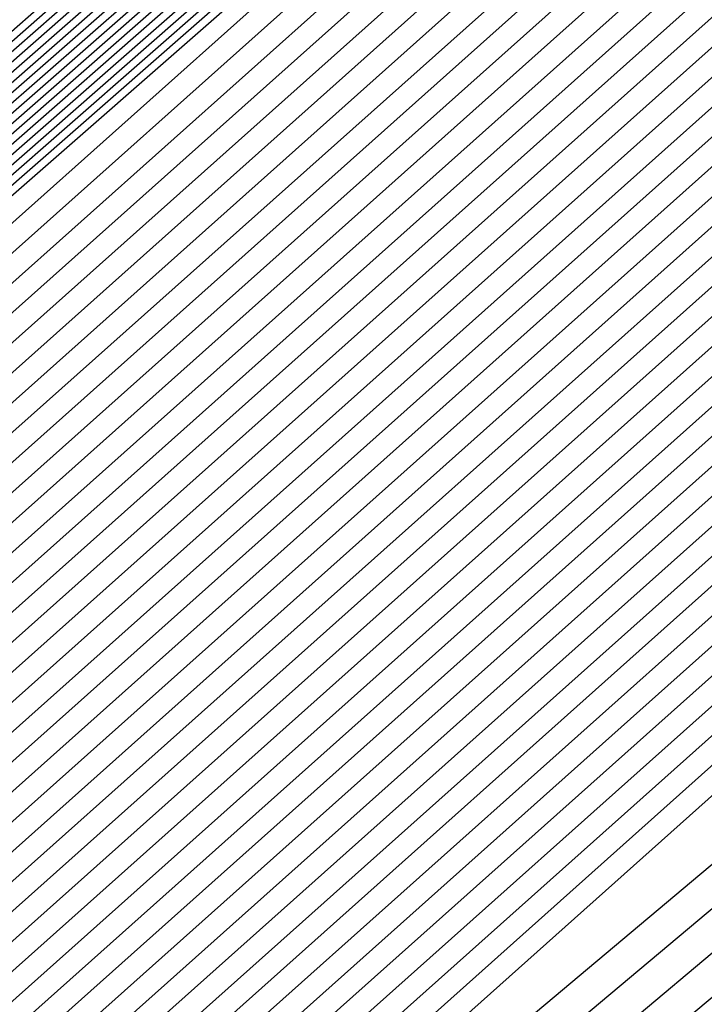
# Model space of a CAD drawing. Extents: x 3249832 to 3255657, y 13789405 to 13793316.
# Tile 960 of 1056: x 3253212.1219 to 3253212.1871, y 13791260.6289 to 13791260.7227. Entities that reach past the tile are written whole.
import ezdxf

# ---------------------------------------------------------------- set-up
doc = ezdxf.new("R2010")
doc.units = 0
doc.header["$LTSCALE"] = 100
doc.header["$MEASUREMENT"] = 0
for name, color, linetype in [('GRATIO_03231_CON', 1, 'CONTINUOUS'), ('GRATIO_0323_ICON', 1, 'CONTINUOUS'), ('TARGETS_EAST', 7, 'CONTINUOUS')]:
    doc.layers.add(name, color=color, linetype=linetype)

# ---------------------------------------------------------------- blocks, each defined once
blk = doc.blocks.new('Gratio_032316_contours')
at = {"layer": 'GRATIO_03231_CON', "color": 5, "linetype": 'Continuous', "flags": 128}
for points in [[(3253281.703867, 13791320.491041), (3253268.027588, 13791308.528072), (3253256.374954, 13791298.389654), (3253249.83265, 13791292.758707), (3253247.392273, 13791290.718163), (3253247.021649, 13791290.45095), (3253246.63032, 13791290.107823), (3253243.894709, 13791287.710827), (3253236.432955, 13791281.249833), (3253223.440304, 13791270.067378), (3253210.420408, 13791258.916665), (3253204.454031, 13791253.903573), (3253204.45403, 13791253.90357), (3253210.265496, 13791259.094286), (3253223.15342, 13791270.396274), (3253236.059978, 13791281.677323), (3253243.494674, 13791288.169109), (3253246.236293, 13791290.558915), (3253246.630942, 13791290.897916), (3253246.976878, 13791291.192818), (3253249.380962, 13791293.27243), (3253255.902209, 13791298.921086), (3253267.57241, 13791309.028745), (3253281.314456, 13791320.907856)], [(3253281.514374, 13791320.328701), (3253267.912464, 13791308.430798), (3253256.323186, 13791298.34753), (3253249.816433, 13791292.747232), (3253247.389307, 13791290.7178), (3253247.020703, 13791290.452026), (3253246.63065, 13791290.109934), (3253243.90369, 13791287.720489), (3253236.465497, 13791281.279891), (3253223.513867, 13791270.132741), (3253210.535079, 13791259.017233), (3253204.587539, 13791254.019969), (3253204.587538, 13791254.019968), (3253210.380657, 13791259.194295), (3253223.22789, 13791270.460601), (3253236.093697, 13791281.706031), (3253243.504926, 13791288.177315), (3253246.237927, 13791290.559532), (3253246.631434, 13791290.897348), (3253246.975681, 13791291.190435), (3253249.366914, 13791293.25849), (3253255.852885, 13791298.876217), (3253267.459724, 13791308.928789), (3253281.127076, 13791320.743256)], [(3253281.324881, 13791320.166363), (3253267.797344, 13791308.333522), (3253256.271417, 13791298.305406), (3253249.800217, 13791292.735756), (3253247.38634, 13791290.717438), (3253247.019758, 13791290.453103), (3253246.630979, 13791290.112045), (3253243.912671, 13791287.73015), (3253236.498039, 13791281.309949), (3253223.587429, 13791270.198103), (3253210.64975, 13791259.117804), (3253204.721046, 13791254.136365), (3253204.721046, 13791254.136365), (3253210.495817, 13791259.294303), (3253223.302356, 13791270.524924), (3253236.127417, 13791281.734739), (3253243.515178, 13791288.185521), (3253246.239562, 13791290.56015), (3253246.631926, 13791290.896781), (3253246.974483, 13791291.188052), (3253249.352866, 13791293.24455), (3253255.803561, 13791298.831348), (3253267.347038, 13791308.828835), (3253280.939697, 13791320.578654)], [(3253281.135387, 13791320.004024), (3253267.68222, 13791308.236247), (3253256.219649, 13791298.263283), (3253249.784, 13791292.72428), (3253247.383374, 13791290.717076), (3253247.018812, 13791290.454179), (3253246.631309, 13791290.114156), (3253243.921652, 13791287.739811), (3253236.530581, 13791281.340006), (3253223.660992, 13791270.263468), (3253210.76442, 13791259.218373), (3253204.854554, 13791254.25276), (3253204.854554, 13791254.252763), (3253210.610976, 13791259.394313), (3253223.376826, 13791270.589251), (3253236.161137, 13791281.763447), (3253243.52543, 13791288.193726), (3253246.241196, 13791290.560768), (3253246.632418, 13791290.896213), (3253246.973286, 13791291.185668), (3253249.338818, 13791293.230609), (3253255.754237, 13791298.786479), (3253267.234354, 13791308.728879), (3253280.752313, 13791320.414054)], [(3253267.451973, 13791308.041697), (3253256.116111, 13791298.179035), (3253249.751567, 13791292.701328), (3253247.377441, 13791290.716351), (3253247.016922, 13791290.456332), (3253246.631968, 13791290.118378), (3253243.939615, 13791287.759133), (3253236.595665, 13791281.400121), (3253223.808119, 13791270.394196), (3253210.993761, 13791259.419512), (3253205.121569, 13791254.485556), (3253205.12157, 13791254.485556), (3253210.841294, 13791259.59433), (3253223.525766, 13791270.717901), (3253236.228576, 13791281.820863), (3253243.545933, 13791288.210138), (3253246.244464, 13791290.562004), (3253246.633402, 13791290.895078), (3253246.970892, 13791291.180901), (3253249.310721, 13791293.202729), (3253255.655588, 13791298.696741), (3253267.008982, 13791308.528971)], [(3253267.336849, 13791307.944423), (3253256.064342, 13791298.136912), (3253249.73535, 13791292.689852), (3253247.374474, 13791290.715989), (3253247.015976, 13791290.457408), (3253246.632298, 13791290.120489), (3253243.948596, 13791287.768794), (3253236.628207, 13791281.430179), (3253223.881683, 13791270.459559), (3253211.108432, 13791259.520081), (3253205.255077, 13791254.601952), (3253205.255078, 13791254.601953), (3253210.956454, 13791259.694338), (3253223.600232, 13791270.782228), (3253236.262295, 13791281.84957), (3253243.556185, 13791288.218343), (3253246.246098, 13791290.562622), (3253246.633894, 13791290.89451), (3253246.969694, 13791291.178518), (3253249.296673, 13791293.188789), (3253255.606265, 13791298.651872), (3253266.896298, 13791308.429015)], [(3253267.221725, 13791307.847149), (3253256.012575, 13791298.094788), (3253249.719134, 13791292.678376), (3253247.371507, 13791290.715627), (3253247.015031, 13791290.458484), (3253246.632628, 13791290.1226), (3253243.957577, 13791287.778456), (3253236.66075, 13791281.460237), (3253223.955246, 13791270.524922), (3253211.223103, 13791259.62065), (3253205.388584, 13791254.718352), (3253205.388586, 13791254.718351), (3253211.071615, 13791259.794345), (3253223.674701, 13791270.846551), (3253236.296016, 13791281.878279), (3253243.566437, 13791288.226549), (3253246.247732, 13791290.56324), (3253246.634385, 13791290.893942), (3253246.968497, 13791291.176134), (3253249.282624, 13791293.174848), (3253255.55694, 13791298.607003), (3253266.783612, 13791308.329061)], [(3253267.106605, 13791307.749872), (3253255.960806, 13791298.052664), (3253249.702917, 13791292.6669), (3253247.368541, 13791290.715265), (3253247.014086, 13791290.459561), (3253246.632957, 13791290.124712), (3253243.966559, 13791287.788117), (3253236.693292, 13791281.490295), (3253224.02881, 13791270.590287), (3253211.337773, 13791259.72122), (3253205.522092, 13791254.834748), (3253205.522094, 13791254.834746), (3253211.186774, 13791259.894355), (3253223.749171, 13791270.910878), (3253236.329735, 13791281.906987), (3253243.576689, 13791288.234755), (3253246.249366, 13791290.563858), (3253246.634877, 13791290.893375), (3253246.9673, 13791291.173751), (3253249.268576, 13791293.160908), (3253255.507616, 13791298.562134), (3253266.670926, 13791308.229105)], [(3253266.876357, 13791307.555324), (3253255.857268, 13791297.968417), (3253249.670483, 13791292.643948), (3253247.362608, 13791290.71454), (3253247.012195, 13791290.461714), (3253246.633616, 13791290.128934), (3253243.984521, 13791287.807439), (3253236.758376, 13791281.55041), (3253224.175936, 13791270.721014), (3253211.567115, 13791259.922358), (3253205.789111, 13791255.067539), (3253205.78911, 13791255.067541), (3253211.417093, 13791260.094372), (3253223.898111, 13791271.039528), (3253236.397174, 13791281.964402), (3253243.597192, 13791288.251166), (3253246.252634, 13791290.565094), (3253246.635861, 13791290.892239), (3253246.964905, 13791291.168984), (3253249.240479, 13791293.133027), (3253255.408968, 13791298.472396), (3253266.445556, 13791308.029197)], [(3253266.761233, 13791307.458048), (3253255.8055, 13791297.926293), (3253249.654267, 13791292.632473), (3253247.359641, 13791290.714178), (3253247.011249, 13791290.46279), (3253246.633946, 13791290.131045), (3253243.993502, 13791287.8171), (3253236.790918, 13791281.580467), (3253224.2495, 13791270.786377), (3253211.681785, 13791260.022928), (3253205.922618, 13791255.183939), (3253205.922618, 13791255.183939), (3253211.532252, 13791260.19438), (3253223.972577, 13791271.103855), (3253236.430893, 13791281.993111), (3253243.607444, 13791288.259371), (3253246.254268, 13791290.565712), (3253246.636353, 13791290.891671), (3253246.963708, 13791291.166601), (3253249.226431, 13791293.119087), (3253255.359643, 13791298.427527), (3253266.33287, 13791307.929241)], [(3253266.64611, 13791307.360774), (3253255.753731, 13791297.884169), (3253249.63805, 13791292.620997), (3253247.356675, 13791290.713816), (3253247.010304, 13791290.463866), (3253246.634276, 13791290.133156), (3253244.002484, 13791287.826761), (3253236.82346, 13791281.610525), (3253224.323063, 13791270.85174), (3253211.796456, 13791260.123497), (3253206.056126, 13791255.300335), (3253206.056126, 13791255.300335), (3253211.647411, 13791260.294389), (3253224.047047, 13791271.168178), (3253236.464614, 13791282.021819), (3253243.617696, 13791288.267577), (3253246.255902, 13791290.566329), (3253246.636845, 13791290.891104), (3253246.962511, 13791291.164217), (3253249.212383, 13791293.105147), (3253255.310319, 13791298.382658), (3253266.220186, 13791307.829287)], [(3253266.530986, 13791307.263499), (3253255.701962, 13791297.842046), (3253249.621834, 13791292.609521), (3253247.353708, 13791290.713453), (3253247.009359, 13791290.464943), (3253246.634605, 13791290.135267), (3253244.011465, 13791287.836423), (3253236.856002, 13791281.640583), (3253224.396627, 13791270.917105), (3253211.911126, 13791260.224066), (3253206.189634, 13791255.416731), (3253206.189634, 13791255.416732), (3253211.762573, 13791260.394397), (3253224.121517, 13791271.232505), (3253236.498333, 13791282.050527), (3253243.627948, 13791288.275783), (3253246.257536, 13791290.566947), (3253246.637337, 13791290.890536), (3253246.961314, 13791291.161834), (3253249.198335, 13791293.091206), (3253255.260994, 13791298.337789), (3253266.1075, 13791307.729333)], [(3253266.300742, 13791307.068949), (3253255.598426, 13791297.757798), (3253249.5894, 13791292.586569), (3253247.347775, 13791290.712729), (3253247.007468, 13791290.467095), (3253246.635265, 13791290.139489), (3253244.029427, 13791287.855745), (3253236.921086, 13791281.700698), (3253224.543752, 13791271.047831), (3253212.140468, 13791260.425205), (3253206.456649, 13791255.649527), (3253206.45665, 13791255.649527), (3253211.992891, 13791260.594414), (3253224.270456, 13791271.361155), (3253236.565772, 13791282.107943), (3253243.648451, 13791288.292194), (3253246.260804, 13791290.568183), (3253246.638321, 13791290.889401), (3253246.958919, 13791291.157067), (3253249.170238, 13791293.063326), (3253255.162346, 13791298.248051), (3253265.88213, 13791307.529423)], [(3253266.185618, 13791306.971675), (3253255.546657, 13791297.715675), (3253249.573183, 13791292.575093), (3253247.344808, 13791290.712367), (3253247.006522, 13791290.468172), (3253246.635594, 13791290.141601), (3253244.038409, 13791287.865406), (3253236.953628, 13791281.730756), (3253224.617315, 13791271.113195), (3253212.255138, 13791260.525774), (3253206.590156, 13791255.765923), (3253206.590158, 13791255.765923), (3253212.10805, 13791260.694424), (3253224.344922, 13791271.425478), (3253236.599492, 13791282.136651), (3253243.658703, 13791288.3004), (3253246.262438, 13791290.568801), (3253246.638812, 13791290.888833), (3253246.957722, 13791291.154684), (3253249.15619, 13791293.049385), (3253255.113022, 13791298.203182), (3253265.769445, 13791307.429467)], [(3253266.070494, 13791306.874399), (3253255.494888, 13791297.673551), (3253249.556967, 13791292.563617), (3253247.341842, 13791290.712004), (3253247.005577, 13791290.469248), (3253246.635924, 13791290.143712), (3253244.04739, 13791287.875067), (3253236.98617, 13791281.760814), (3253224.690879, 13791271.178558), (3253212.369809, 13791260.626345), (3253206.723664, 13791255.882318), (3253206.723666, 13791255.88232), (3253212.22321, 13791260.794431), (3253224.419392, 13791271.489805), (3253236.633212, 13791282.165358), (3253243.668955, 13791288.308605), (3253246.264072, 13791290.569419), (3253246.639304, 13791290.888265), (3253246.956524, 13791291.1523), (3253249.142141, 13791293.035445), (3253255.063697, 13791298.158313), (3253265.656759, 13791307.329513)], [(3253265.955372, 13791306.777124), (3253255.44312, 13791297.631427), (3253249.54075, 13791292.552141), (3253247.338875, 13791290.711642), (3253247.004632, 13791290.470325), (3253246.636254, 13791290.145823), (3253244.056371, 13791287.884728), (3253237.018712, 13791281.790872), (3253224.764442, 13791271.243923), (3253212.48448, 13791260.726913), (3253206.857172, 13791255.998718), (3253206.857174, 13791255.998718), (3253212.338369, 13791260.894441), (3253224.493862, 13791271.554128), (3253236.666931, 13791282.194066), (3253243.679207, 13791288.316811), (3253246.265706, 13791290.570037), (3253246.639796, 13791290.887697), (3253246.955327, 13791291.149917), (3253249.128093, 13791293.021505), (3253255.014373, 13791298.113444), (3253265.544075, 13791307.229559)], [(3253265.725125, 13791306.582574), (3253255.339583, 13791297.54718), (3253249.508317, 13791292.52919), (3253247.332942, 13791290.710918), (3253247.002741, 13791290.472477), (3253246.636913, 13791290.150045), (3253244.074334, 13791287.904051), (3253237.083796, 13791281.850986), (3253224.911569, 13791271.374649), (3253212.713817, 13791260.928053), (3253207.124191, 13791256.23151), (3253207.12419, 13791256.231511), (3253212.568689, 13791261.094458), (3253224.642801, 13791271.682782), (3253236.73437, 13791282.251483), (3253243.69971, 13791288.333222), (3253246.268975, 13791290.571273), (3253246.64078, 13791290.886562), (3253246.952933, 13791291.14515), (3253249.099997, 13791292.993624), (3253254.915725, 13791298.023706), (3253265.318703, 13791307.029649)], [(3253265.610003, 13791306.4853), (3253255.287814, 13791297.505056), (3253249.4921, 13791292.517714), (3253247.329976, 13791290.710555), (3253247.001795, 13791290.473554), (3253246.637243, 13791290.152156), (3253244.083315, 13791287.913712), (3253237.116338, 13791281.881044), (3253224.985132, 13791271.440014), (3253212.828488, 13791261.028621), (3253207.257698, 13791256.34791), (3253207.257698, 13791256.347908), (3253212.683849, 13791261.194466), (3253224.717267, 13791271.747105), (3253236.76809, 13791282.28019), (3253243.709962, 13791288.341428), (3253246.270609, 13791290.571891), (3253246.641272, 13791290.885994), (3253246.951735, 13791291.142767), (3253249.085948, 13791292.979684), (3253254.8664, 13791297.978837), (3253265.206019, 13791306.929695)], [(3253265.494879, 13791306.388026), (3253255.236046, 13791297.462932), (3253249.475884, 13791292.506238), (3253247.327009, 13791290.710193), (3253247.00085, 13791290.47463), (3253246.637572, 13791290.154267), (3253244.092296, 13791287.923373), (3253237.14888, 13791281.911102), (3253225.058696, 13791271.505377), (3253212.943158, 13791261.12919), (3253207.391206, 13791256.464306), (3253207.391205, 13791256.464306), (3253212.799008, 13791261.294475), (3253224.791737, 13791271.811432), (3253236.80181, 13791282.308898), (3253243.720214, 13791288.349633), (3253246.272243, 13791290.572509), (3253246.641764, 13791290.885427), (3253246.950538, 13791291.140383), (3253249.0719, 13791292.965744), (3253254.817076, 13791297.933968), (3253265.093333, 13791306.829739)], [(3253265.379755, 13791306.290749), (3253255.184277, 13791297.420809), (3253249.459667, 13791292.494762), (3253247.324043, 13791290.709831), (3253246.999905, 13791290.475706), (3253246.637902, 13791290.156378), (3253244.101277, 13791287.933034), (3253237.181422, 13791281.94116), (3253225.132259, 13791271.570741), (3253213.057829, 13791261.229761), (3253207.524713, 13791256.580702), (3253207.524713, 13791256.580701), (3253212.914167, 13791261.394483), (3253224.866207, 13791271.875755), (3253236.83553, 13791282.337607), (3253243.730466, 13791288.357839), (3253246.273877, 13791290.573126), (3253246.642256, 13791290.884859), (3253246.949341, 13791291.138), (3253249.057852, 13791292.951803), (3253254.767752, 13791297.889098), (3253264.980647, 13791306.729784)], [(3253265.149509, 13791306.096201), (3253255.08074, 13791297.336561), (3253249.427234, 13791292.47181), (3253247.31811, 13791290.709106), (3253246.998014, 13791290.477859), (3253246.638561, 13791290.160601), (3253244.11924, 13791287.952356), (3253237.246506, 13791282.001275), (3253225.279384, 13791271.701467), (3253213.28717, 13791261.430898), (3253207.791729, 13791256.813497), (3253207.791729, 13791256.813496), (3253213.144488, 13791261.5945), (3253225.015147, 13791272.004405), (3253236.902969, 13791282.395022), (3253243.750969, 13791288.37425), (3253246.277145, 13791290.574362), (3253246.643239, 13791290.883724), (3253246.946946, 13791291.133233), (3253249.029755, 13791292.923923), (3253254.669103, 13791297.799361), (3253264.755277, 13791306.529875)], [(3253265.034385, 13791305.998925), (3253255.028971, 13791297.294438), (3253249.411017, 13791292.460334), (3253247.315143, 13791290.708744), (3253246.997068, 13791290.478935), (3253246.638891, 13791290.162712), (3253244.128221, 13791287.962018), (3253237.279049, 13791282.031333), (3253225.352948, 13791271.766832), (3253213.401841, 13791261.531469), (3253207.925236, 13791256.929893), (3253207.925237, 13791256.929894), (3253213.259647, 13791261.694508), (3253225.089613, 13791272.068732), (3253236.936688, 13791282.42373), (3253243.761221, 13791288.382456), (3253246.278779, 13791290.57498), (3253246.643731, 13791290.883156), (3253246.945749, 13791291.130849), (3253249.015707, 13791292.909983), (3253254.619779, 13791297.754491), (3253264.642591, 13791306.42992)], [(3253264.919264, 13791305.901651), (3253254.977202, 13791297.252314), (3253249.3948, 13791292.448858), (3253247.312176, 13791290.708382), (3253246.996123, 13791290.480012), (3253246.639221, 13791290.164823), (3253244.137203, 13791287.971679), (3253237.311591, 13791282.06139), (3253225.426511, 13791271.832195), (3253213.516511, 13791261.632038), (3253208.058744, 13791257.046289), (3253208.058745, 13791257.04629), (3253213.374806, 13791261.794518), (3253225.164083, 13791272.133057), (3253236.970408, 13791282.452439), (3253243.771473, 13791288.390661), (3253246.280413, 13791290.575598), (3253246.644223, 13791290.882588), (3253246.944552, 13791291.128466), (3253249.001658, 13791292.896042), (3253254.570455, 13791297.709622), (3253264.529907, 13791306.329965)], [(3253264.80414, 13791305.804376), (3253254.925434, 13791297.21019), (3253249.378584, 13791292.437382), (3253247.30921, 13791290.70802), (3253246.995178, 13791290.481088), (3253246.63955, 13791290.166934), (3253244.146184, 13791287.98134), (3253237.344133, 13791282.091448), (3253225.500075, 13791271.89756), (3253213.631182, 13791261.732606), (3253208.192251, 13791257.162689), (3253208.192253, 13791257.162687), (3253213.489966, 13791261.894525), (3253225.238552, 13791272.197382), (3253237.004128, 13791282.481146), (3253243.781725, 13791288.398867), (3253246.282047, 13791290.576216), (3253246.644715, 13791290.88202), (3253246.943355, 13791291.126083), (3253248.98761, 13791292.882102), (3253254.521131, 13791297.664754), (3253264.417221, 13791306.230011)], [(3253264.573894, 13791305.609826), (3253254.821897, 13791297.125943), (3253249.34615, 13791292.414431), (3253247.303277, 13791290.707295), (3253246.993287, 13791290.483241), (3253246.640209, 13791290.171156), (3253244.164146, 13791288.000663), (3253237.409217, 13791282.151563), (3253225.647202, 13791272.028285), (3253213.860523, 13791261.933746), (3253208.459267, 13791257.395481), (3253208.459267, 13791257.395482), (3253213.720284, 13791262.094543), (3253225.387492, 13791272.326032), (3253237.071567, 13791282.538562), (3253243.802228, 13791288.415278), (3253246.285315, 13791290.577452), (3253246.645699, 13791290.880885), (3253246.94096, 13791291.121316), (3253248.959514, 13791292.854222), (3253254.422482, 13791297.575015), (3253264.191851, 13791306.030101)], [(3253264.45877, 13791305.512552), (3253254.770128, 13791297.083819), (3253249.329934, 13791292.402955), (3253247.30031, 13791290.706933), (3253246.992341, 13791290.484317), (3253246.640539, 13791290.173268), (3253244.173127, 13791288.010324), (3253237.441759, 13791282.181621), (3253225.720765, 13791272.09365), (3253213.975194, 13791262.034314), (3253208.592778, 13791257.51188), (3253208.592775, 13791257.511878), (3253213.835445, 13791262.194552), (3253225.461958, 13791272.390357), (3253237.105286, 13791282.56727), (3253243.81248, 13791288.423484), (3253246.286949, 13791290.57807), (3253246.646191, 13791290.880317), (3253246.939763, 13791291.118932), (3253248.945465, 13791292.840281), (3253254.373158, 13791297.530146), (3253264.079166, 13791305.930146)], [(3253264.343648, 13791305.415276), (3253254.71836, 13791297.041695), (3253249.313717, 13791292.391479), (3253247.297344, 13791290.706571), (3253246.991396, 13791290.485394), (3253246.640869, 13791290.175379), (3253244.182109, 13791288.019985), (3253237.474301, 13791282.211679), (3253225.794328, 13791272.159013), (3253214.089865, 13791262.134885), (3253208.726286, 13791257.628276), (3253208.726283, 13791257.628275), (3253213.950605, 13791262.29456), (3253225.536428, 13791272.454682), (3253237.139007, 13791282.595978), (3253243.822732, 13791288.43169), (3253246.288583, 13791290.578688), (3253246.646683, 13791290.87975), (3253246.938566, 13791291.116549), (3253248.931417, 13791292.826341), (3253254.323834, 13791297.485277), (3253263.96648, 13791305.830192)], [(3253264.228524, 13791305.318001), (3253254.666591, 13791296.999572), (3253249.2975, 13791292.380003), (3253247.294377, 13791290.706208), (3253246.990451, 13791290.48647), (3253246.641198, 13791290.17749), (3253244.19109, 13791288.029646), (3253237.506843, 13791282.241737), (3253225.867892, 13791272.224376), (3253214.204535, 13791262.235454), (3253208.859793, 13791257.744672), (3253208.859791, 13791257.744673), (3253214.065764, 13791262.394569), (3253225.610898, 13791272.519009), (3253237.172726, 13791282.624686), (3253243.832984, 13791288.439895), (3253246.290217, 13791290.579306), (3253246.647175, 13791290.879182), (3253246.937368, 13791291.114165), (3253248.917369, 13791292.812401), (3253254.27451, 13791297.440408), (3253263.853796, 13791305.730237)], [(3253263.998279, 13791305.123451), (3253254.563054, 13791296.915324), (3253249.265067, 13791292.357051), (3253247.288444, 13791290.705484), (3253246.98856, 13791290.488623), (3253246.641858, 13791290.181712), (3253244.209052, 13791288.048968), (3253237.571927, 13791282.301851), (3253226.015019, 13791272.355104), (3253214.433876, 13791262.436593), (3253209.126809, 13791257.977468), (3253209.126807, 13791257.977466), (3253214.296083, 13791262.594587), (3253225.759837, 13791272.647659), (3253237.240165, 13791282.682102), (3253243.853487, 13791288.456307), (3253246.293485, 13791290.580541), (3253246.648158, 13791290.878047), (3253246.934974, 13791291.109399), (3253248.889272, 13791292.78452), (3253254.175861, 13791297.35067), (3253263.628424, 13791305.530326)], [(3253263.883155, 13791305.026177), (3253254.511285, 13791296.873201), (3253249.24885, 13791292.345575), (3253247.285477, 13791290.705122), (3253246.987614, 13791290.489699), (3253246.642187, 13791290.183823), (3253244.218034, 13791288.05863), (3253237.60447, 13791282.331909), (3253226.08858, 13791272.420468), (3253214.548547, 13791262.537162), (3253209.260316, 13791258.093864), (3253209.260315, 13791258.093863), (3253214.411242, 13791262.694594), (3253225.834303, 13791272.711984), (3253237.273884, 13791282.71081), (3253243.863739, 13791288.464512), (3253246.295119, 13791290.581159), (3253246.64865, 13791290.877479), (3253246.933777, 13791291.107015), (3253248.875224, 13791292.77058), (3253254.126537, 13791297.305801), (3253263.51574, 13791305.430372)], [(3253263.768031, 13791304.928903), (3253254.459517, 13791296.831077), (3253249.232634, 13791292.334099), (3253247.282511, 13791290.704759), (3253246.986669, 13791290.490776), (3253246.642517, 13791290.185934), (3253244.227015, 13791288.068291), (3253237.637011, 13791282.361967), (3253226.162144, 13791272.485831), (3253214.663218, 13791262.637731), (3253209.393824, 13791258.21026), (3253209.393823, 13791258.210261), (3253214.526403, 13791262.794604), (3253225.908773, 13791272.776309), (3253237.307605, 13791282.739518), (3253243.873991, 13791288.472718), (3253246.296754, 13791290.581777), (3253246.649142, 13791290.876911), (3253246.932579, 13791291.104632), (3253248.861175, 13791292.756639), (3253254.077212, 13791297.260932), (3253263.403054, 13791305.330417)], [(3253263.652909, 13791304.831626), (3253254.407748, 13791296.788953), (3253249.216417, 13791292.322623), (3253247.279544, 13791290.704397), (3253246.985724, 13791290.491852), (3253246.642847, 13791290.188045), (3253244.235996, 13791288.077952), (3253237.669553, 13791282.392025), (3253226.235707, 13791272.551194), (3253214.777888, 13791262.738301), (3253209.527331, 13791258.326659), (3253209.527331, 13791258.326658), (3253214.641562, 13791262.894612), (3253225.983243, 13791272.840634), (3253237.341324, 13791282.768226), (3253243.884243, 13791288.480923), (3253246.298388, 13791290.582395), (3253246.649634, 13791290.876343), (3253246.931382, 13791291.102248), (3253248.847127, 13791292.742699), (3253254.027888, 13791297.216063), (3253263.290368, 13791305.230462)], [(3253226.382834, 13791272.681922), (3253215.00723, 13791262.939439), (3253209.794347, 13791258.559451), (3253209.794347, 13791258.559452), (3253214.871881, 13791263.094629), (3253226.132183, 13791272.969284)], [(3253226.456398, 13791272.747287), (3253215.1219, 13791263.040009), (3253209.927854, 13791258.675849), (3253209.927855, 13791258.675849), (3253214.98704, 13791263.194638), (3253226.206649, 13791273.03361)], [(3253226.529961, 13791272.81265), (3253215.236571, 13791263.140578), (3253210.061362, 13791258.792247), (3253210.061363, 13791258.792246), (3253215.102201, 13791263.294646), (3253226.281118, 13791273.097935)], [(3253226.603525, 13791272.878012), (3253215.351241, 13791263.241147), (3253210.194873, 13791258.908643), (3253210.194871, 13791258.908643), (3253215.217361, 13791263.394654), (3253226.355588, 13791273.16226)], [(3253226.750651, 13791273.00874), (3253215.580581, 13791263.442286), (3253210.461888, 13791259.141436), (3253210.461887, 13791259.141437), (3253215.447679, 13791263.594671), (3253226.504528, 13791273.29091)], [(3253226.824215, 13791273.074105), (3253215.695251, 13791263.542855), (3253210.595396, 13791259.257834), (3253210.595395, 13791259.257834), (3253215.562839, 13791263.69468), (3253226.578994, 13791273.355235)], [(3253226.897776, 13791273.139468), (3253215.809922, 13791263.643426), (3253210.728904, 13791259.37423), (3253210.728903, 13791259.374231), (3253215.677998, 13791263.794688), (3253226.653464, 13791273.41956)], [(3253226.97134, 13791273.204831), (3253215.924593, 13791263.743994), (3253210.862411, 13791259.490628), (3253210.862411, 13791259.490628), (3253215.793159, 13791263.894698)], [(3253216.153934, 13791263.945134), (3253211.129426, 13791259.723422), (3253211.129427, 13791259.723422), (3253216.023478, 13791264.094715)], [(3253216.268605, 13791264.045702), (3253211.262934, 13791259.839819), (3253211.262935, 13791259.839819), (3253216.138637, 13791264.194723)], [(3253216.383275, 13791264.146271), (3253211.396442, 13791259.956215), (3253211.396443, 13791259.956216), (3253216.253796, 13791264.294732)], [(3253216.497946, 13791264.246842), (3253211.529949, 13791260.072613), (3253211.529951, 13791260.072613), (3253216.368956, 13791264.39474)], [(3253216.727287, 13791264.447979), (3253211.796968, 13791260.305407), (3253211.796967, 13791260.305408), (3253216.599276, 13791264.594757)], [(3253216.841958, 13791264.54855), (3253211.930476, 13791260.421805), (3253211.930475, 13791260.421804), (3253216.714435, 13791264.694767)], [(3253216.956628, 13791264.649119), (3253212.063983, 13791260.538201), (3253212.063983, 13791260.538201), (3253216.829595, 13791264.794774)]]:
    blk.add_lwpolyline(points, dxfattribs=at)
at = {"layer": 'GRATIO_0323_ICON', "color": 7, "linetype": 'Continuous', "flags": 128}
for points in [[(3253280.945894, 13791319.841684), (3253267.567096, 13791308.138973), (3253256.16788, 13791298.221159), (3253249.767783, 13791292.712804), (3253247.380407, 13791290.716714), (3253247.017867, 13791290.455255), (3253246.631639, 13791290.116267), (3253243.930634, 13791287.749472), (3253236.563123, 13791281.370064), (3253223.734556, 13791270.328831), (3253210.879091, 13791259.318942), (3253204.988061, 13791254.36916), (3253204.988062, 13791254.369158), (3253210.726135, 13791259.49432), (3253223.451296, 13791270.653578), (3253236.194856, 13791281.792155), (3253243.535681, 13791288.201932), (3253246.24283, 13791290.561386), (3253246.63291, 13791290.895645), (3253246.972089, 13791291.183285), (3253249.324769, 13791293.216669), (3253255.704912, 13791298.74161), (3253267.121668, 13791308.628925), (3253280.564934, 13791320.249454)], [(3253266.991481, 13791307.652598), (3253255.909037, 13791298.01054), (3253249.6867, 13791292.655425), (3253247.365574, 13791290.714902), (3253247.01314, 13791290.460637), (3253246.633287, 13791290.126823), (3253243.97554, 13791287.797778), (3253236.725834, 13791281.520353), (3253224.102373, 13791270.655649), (3253211.452444, 13791259.821789), (3253205.655603, 13791254.951144), (3253205.655602, 13791254.951144), (3253211.301934, 13791259.994362), (3253223.823641, 13791270.975201), (3253236.363455, 13791281.935695), (3253243.58694, 13791288.24296), (3253246.251, 13791290.564476), (3253246.635369, 13791290.892807), (3253246.966103, 13791291.171368), (3253249.254528, 13791293.146968), (3253255.458291, 13791298.517265), (3253266.558242, 13791308.129151)], [(3253266.415864, 13791307.166223), (3253255.650194, 13791297.799922), (3253249.605617, 13791292.598045), (3253247.350742, 13791290.713091), (3253247.008413, 13791290.466019), (3253246.634935, 13791290.137378), (3253244.020446, 13791287.846084), (3253236.888544, 13791281.670641), (3253224.470188, 13791270.982468), (3253212.025797, 13791260.324637), (3253206.323141, 13791255.533131), (3253206.323142, 13791255.53313), (3253211.877732, 13791260.494407), (3253224.195986, 13791271.296828), (3253236.532053, 13791282.079234), (3253243.6382, 13791288.283988), (3253246.25917, 13791290.567565), (3253246.637829, 13791290.889968), (3253246.960116, 13791291.15945), (3253249.184286, 13791293.077266), (3253255.21167, 13791298.29292), (3253265.994814, 13791307.629377)], [(3253265.840248, 13791306.67985), (3253255.391351, 13791297.589303), (3253249.524534, 13791292.540666), (3253247.335909, 13791290.71128), (3253247.003686, 13791290.471401), (3253246.636583, 13791290.147934), (3253244.065352, 13791287.894389), (3253237.051254, 13791281.820929), (3253224.838006, 13791271.309286), (3253212.59915, 13791260.827482), (3253206.990679, 13791256.115114), (3253206.990682, 13791256.115115), (3253212.45353, 13791260.994449), (3253224.568332, 13791271.618455), (3253236.700651, 13791282.222775), (3253243.689459, 13791288.325016), (3253246.267341, 13791290.570655), (3253246.640288, 13791290.88713), (3253246.95413, 13791291.147533), (3253249.114045, 13791293.007565), (3253254.965049, 13791298.068575), (3253265.431389, 13791307.129603)], [(3253265.264633, 13791306.193475), (3253255.132509, 13791297.378685), (3253249.44345, 13791292.483286), (3253247.321076, 13791290.709469), (3253246.998959, 13791290.476783), (3253246.638232, 13791290.15849), (3253244.110259, 13791287.942695), (3253237.213964, 13791281.971218), (3253225.205823, 13791271.636104), (3253213.172499, 13791261.33033), (3253207.658221, 13791256.697101), (3253207.658221, 13791256.697099), (3253213.029327, 13791261.494493), (3253224.940677, 13791271.940082), (3253236.869249, 13791282.366314), (3253243.740718, 13791288.366045), (3253246.275511, 13791290.573744), (3253246.642748, 13791290.884291), (3253246.948144, 13791291.135616), (3253249.043803, 13791292.937863), (3253254.718428, 13791297.84423), (3253264.867963, 13791306.62983)], [(3253264.689016, 13791305.7071), (3253254.873665, 13791297.168066), (3253249.362367, 13791292.425906), (3253247.306243, 13791290.707657), (3253246.994232, 13791290.482165), (3253246.63988, 13791290.169045), (3253244.155165, 13791287.991001), (3253237.376675, 13791282.121506), (3253225.573638, 13791271.962922), (3253213.745853, 13791261.833177), (3253208.325759, 13791257.279085), (3253208.325759, 13791257.279085), (3253213.605125, 13791261.994535), (3253225.313022, 13791272.261707), (3253237.037847, 13791282.509854), (3253243.791977, 13791288.407073), (3253246.283681, 13791290.576834), (3253246.645207, 13791290.881453), (3253246.942157, 13791291.123699), (3253248.973562, 13791292.868162), (3253254.471807, 13791297.619884), (3253264.304535, 13791306.130056)], [(3253264.113401, 13791305.220727), (3253254.614823, 13791296.957448), (3253249.281284, 13791292.368527), (3253247.291411, 13791290.705846), (3253246.989505, 13791290.487546), (3253246.641528, 13791290.179601), (3253244.200071, 13791288.039307), (3253237.539385, 13791282.271795), (3253225.941455, 13791272.289741), (3253214.319206, 13791262.336023), (3253208.993301, 13791257.861068), (3253208.993299, 13791257.86107), (3253214.180923, 13791262.494577), (3253225.685367, 13791272.583334), (3253237.206446, 13791282.653394), (3253243.843236, 13791288.448101), (3253246.291851, 13791290.579923), (3253246.647666, 13791290.878614), (3253246.936171, 13791291.111782), (3253248.90332, 13791292.79846), (3253254.225185, 13791297.395539), (3253263.74111, 13791305.630282)], [(3253226.309271, 13791272.616559), (3253214.892559, 13791262.83887), (3253209.660839, 13791258.443055), (3253209.660839, 13791258.443054), (3253214.756722, 13791262.994621), (3253226.057713, 13791272.904959)], [(3253226.677088, 13791272.943377), (3253215.465912, 13791263.341718), (3253210.328381, 13791259.02504), (3253210.328379, 13791259.02504), (3253215.33252, 13791263.494663), (3253226.430058, 13791273.226585)], [(3253216.039263, 13791263.844563), (3253210.995919, 13791259.607026), (3253210.995919, 13791259.607025), (3253215.908318, 13791263.994705)], [(3253216.612616, 13791264.347411), (3253211.663461, 13791260.189011), (3253211.663459, 13791260.18901), (3253216.484117, 13791264.494749)]]:
    blk.add_lwpolyline(points, dxfattribs=at)

msp = doc.modelspace()

# ---------------------------------------------------------------- block references
at = {"layer": 'TARGETS_EAST'}
msp.add_blockref('Gratio_032316_contours', (0, 0), dxfattribs=at)

doc.saveas('drawing.dxf')
